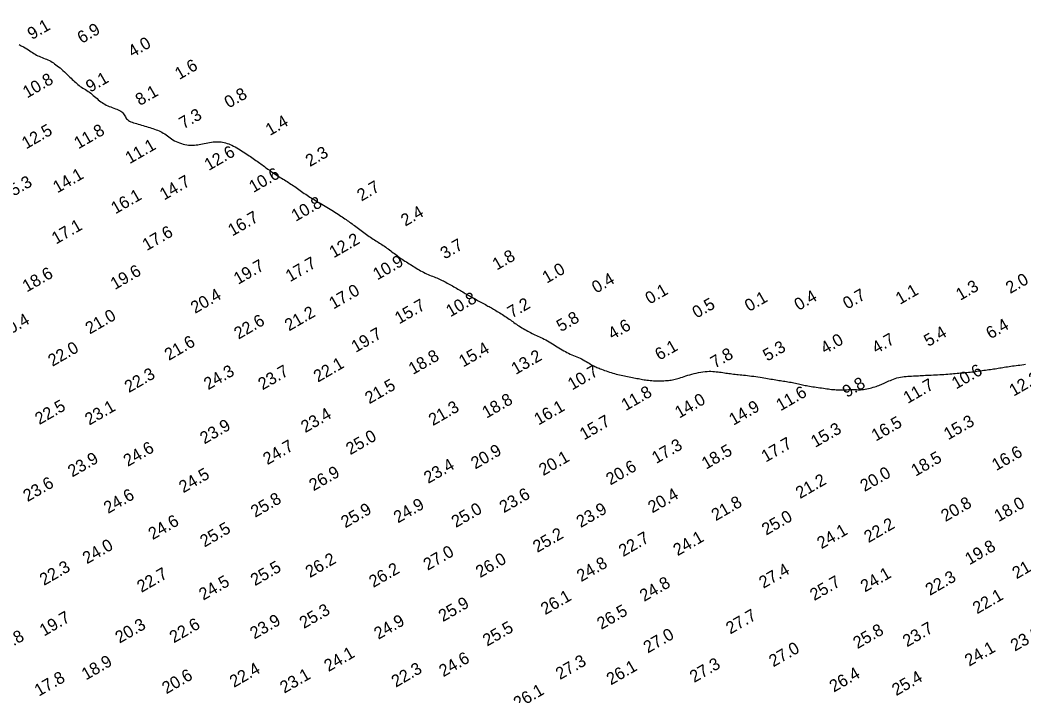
# Model space of a CAD drawing. Extents: x 3024098 to 3056816, y 418252 to 509144.
# Drawn here: x 3036694.1 to 3037107.7, y 420135.1 to 420413.4 of the extents above; entities that cross this region are included whole.
import ezdxf

# ---------------------------------------------------------------- set-up
doc = ezdxf.new("R2010")
doc.units = 0
doc.layers.add('V-CHAN-CONT-EL10', color=7, linetype='Continuous')
doc.layers.add('V-TOPO-SOUN-0911', color=7, linetype='Continuous')

msp = doc.modelspace()

# ---------------------------------------------------------------- linework, layer by layer
at = {"layer": 'V-CHAN-CONT-EL10'}
msp.add_lwpolyline([(3036693.7, 420403.35), (3036694.64, 420402.86), (3036695.5, 420402.4), (3036696.27, 420401.97), (3036696.97, 420401.55), (3036697.61, 420401.14), (3036698.19, 420400.75), (3036698.75, 420400.38), (3036699.27, 420400.02), (3036699.79, 420399.68), (3036700.31, 420399.36), (3036700.85, 420399.05), (3036701.41, 420398.78), (3036701.99, 420398.51), (3036702.6, 420398.26), (3036703.21, 420398.02), (3036703.82, 420397.78), (3036704.44, 420397.53), (3036705.04, 420397.28), (3036705.63, 420397.02), (3036706.21, 420396.75), (3036706.76, 420396.45), (3036707.31, 420396.14), (3036707.84, 420395.8), (3036708.38, 420395.44), (3036708.92, 420395.06), (3036709.47, 420394.64), (3036710.03, 420394.19), (3036710.61, 420393.71), (3036711.2, 420393.2), (3036711.8, 420392.68), (3036712.4, 420392.14), (3036712.99, 420391.59), (3036713.57, 420391.05), (3036714.13, 420390.51), (3036714.67, 420389.98), (3036715.18, 420389.48), (3036715.66, 420389), (3036716.13, 420388.53), (3036716.59, 420388.09), (3036717.04, 420387.67), (3036717.5, 420387.26), (3036717.96, 420386.87), (3036718.44, 420386.5), (3036718.94, 420386.14), (3036719.46, 420385.8), (3036719.99, 420385.46), (3036720.53, 420385.12), (3036721.08, 420384.78), (3036721.63, 420384.43), (3036722.17, 420384.07), (3036722.71, 420383.68), (3036723.25, 420383.28), (3036723.77, 420382.85), (3036724.29, 420382.41), (3036724.8, 420381.97), (3036725.31, 420381.52), (3036725.83, 420381.08), (3036726.35, 420380.65), (3036726.87, 420380.23), (3036727.4, 420379.83), (3036727.95, 420379.46), (3036728.5, 420379.11), (3036729.07, 420378.77), (3036729.65, 420378.46), (3036730.24, 420378.17), (3036730.85, 420377.9), (3036731.47, 420377.64), (3036732.11, 420377.4), (3036732.76, 420377.18), (3036733.4, 420376.95), (3036734.02, 420376.73), (3036734.61, 420376.49), (3036735.16, 420376.23), (3036735.66, 420375.94), (3036736.09, 420375.62), (3036736.46, 420375.25), (3036736.76, 420374.86), (3036737.02, 420374.44), (3036737.27, 420374.01), (3036737.5, 420373.59), (3036737.75, 420373.17), (3036738.04, 420372.78), (3036738.37, 420372.43), (3036738.76, 420372.11), (3036739.21, 420371.83), (3036739.72, 420371.59), (3036740.27, 420371.37), (3036740.86, 420371.17), (3036741.48, 420370.97), (3036742.12, 420370.79), (3036742.78, 420370.6), (3036743.46, 420370.41), (3036744.13, 420370.21), (3036744.81, 420370), (3036745.5, 420369.79), (3036746.18, 420369.58), (3036746.86, 420369.36), (3036747.54, 420369.15), (3036748.21, 420368.93), (3036748.87, 420368.72), (3036749.52, 420368.51), (3036750.16, 420368.28), (3036750.78, 420368.05), (3036751.4, 420367.8), (3036752, 420367.54), (3036752.58, 420367.24), (3036753.15, 420366.92), (3036753.71, 420366.56), (3036754.26, 420366.18), (3036754.81, 420365.78), (3036755.37, 420365.37), (3036755.93, 420364.96), (3036756.51, 420364.55), (3036757.12, 420364.15), (3036757.75, 420363.77), (3036758.42, 420363.42), (3036759.12, 420363.1), (3036759.85, 420362.81), (3036760.58, 420362.55), (3036761.32, 420362.33), (3036762.05, 420362.15), (3036762.77, 420362.01), (3036763.47, 420361.92), (3036764.14, 420361.86), (3036764.79, 420361.85), (3036765.43, 420361.87), (3036766.06, 420361.92), (3036766.68, 420362.01), (3036767.32, 420362.11), (3036767.96, 420362.23), (3036768.63, 420362.36), (3036769.32, 420362.49), (3036770.03, 420362.64), (3036770.75, 420362.78), (3036771.48, 420362.91), (3036772.22, 420363.04), (3036772.94, 420363.14), (3036773.66, 420363.23), (3036774.35, 420363.3), (3036775.02, 420363.33), (3036775.68, 420363.34), (3036776.31, 420363.31), (3036776.94, 420363.26), (3036777.56, 420363.16), (3036778.18, 420363.04), (3036778.8, 420362.87), (3036779.43, 420362.67), (3036780.08, 420362.43), (3036780.74, 420362.16), (3036781.41, 420361.85), (3036782.08, 420361.52), (3036782.76, 420361.17), (3036783.43, 420360.8), (3036784.1, 420360.41), (3036784.77, 420360.02), (3036785.42, 420359.62), (3036786.06, 420359.21), (3036786.69, 420358.81), (3036787.31, 420358.4), (3036787.92, 420357.99), (3036788.52, 420357.59), (3036789.1, 420357.19), (3036789.67, 420356.79), (3036790.23, 420356.4), (3036790.78, 420356.02), (3036791.32, 420355.65), (3036791.85, 420355.27), (3036792.36, 420354.91), (3036792.87, 420354.54), (3036793.36, 420354.18), (3036793.84, 420353.83), (3036794.32, 420353.48), (3036794.79, 420353.13), (3036795.25, 420352.78), (3036795.72, 420352.42), (3036796.2, 420352.07), (3036796.69, 420351.71), (3036797.2, 420351.34), (3036797.73, 420350.97), (3036798.29, 420350.59), (3036798.87, 420350.21), (3036799.47, 420349.82), (3036800.07, 420349.43), (3036800.68, 420349.04), (3036801.29, 420348.66), (3036801.88, 420348.29), (3036802.47, 420347.93), (3036803.04, 420347.58), (3036803.59, 420347.24), (3036804.13, 420346.91), (3036804.66, 420346.58), (3036805.19, 420346.25), (3036805.71, 420345.91), (3036806.24, 420345.56), (3036806.77, 420345.21), (3036807.31, 420344.83), (3036807.86, 420344.45), (3036808.42, 420344.05), (3036808.98, 420343.65), (3036809.54, 420343.24), (3036810.11, 420342.84), (3036810.67, 420342.44), (3036811.24, 420342.05), (3036811.8, 420341.67), (3036812.36, 420341.29), (3036812.92, 420340.92), (3036813.49, 420340.56), (3036814.07, 420340.2), (3036814.65, 420339.84), (3036815.25, 420339.47), (3036815.87, 420339.1), (3036816.49, 420338.73), (3036817.14, 420338.34), (3036817.8, 420337.96), (3036818.46, 420337.56), (3036819.14, 420337.16), (3036819.82, 420336.76), (3036820.5, 420336.35), (3036821.18, 420335.94), (3036821.86, 420335.53), (3036822.53, 420335.11), (3036823.2, 420334.7), (3036823.85, 420334.29), (3036824.49, 420333.89), (3036825.12, 420333.49), (3036825.72, 420333.1), (3036826.3, 420332.72), (3036826.86, 420332.35), (3036827.39, 420331.99), (3036827.91, 420331.64), (3036828.42, 420331.29), (3036828.91, 420330.95), (3036829.4, 420330.6), (3036829.89, 420330.25), (3036830.39, 420329.89), (3036830.89, 420329.53), (3036831.4, 420329.16), (3036831.92, 420328.78), (3036832.44, 420328.39), (3036832.97, 420328), (3036833.51, 420327.6), (3036834.06, 420327.2), (3036834.61, 420326.79), (3036835.17, 420326.38), (3036835.73, 420325.96), (3036836.29, 420325.55), (3036836.86, 420325.14), (3036837.43, 420324.74), (3036837.99, 420324.35), (3036838.54, 420323.96), (3036839.09, 420323.6), (3036839.63, 420323.24), (3036840.16, 420322.9), (3036840.68, 420322.57), (3036841.2, 420322.25), (3036841.71, 420321.93), (3036842.22, 420321.61), (3036842.73, 420321.28), (3036843.24, 420320.95), (3036843.75, 420320.61), (3036844.27, 420320.26), (3036844.78, 420319.9), (3036845.3, 420319.53), (3036845.81, 420319.16), (3036846.33, 420318.78), (3036846.85, 420318.4), (3036847.36, 420318.02), (3036847.88, 420317.63), (3036848.39, 420317.24), (3036848.91, 420316.85), (3036849.43, 420316.46), (3036849.95, 420316.07), (3036850.48, 420315.69), (3036851.02, 420315.3), (3036851.57, 420314.92), (3036852.13, 420314.55), (3036852.69, 420314.18), (3036853.27, 420313.81), (3036853.85, 420313.45), (3036854.43, 420313.08), (3036855.02, 420312.72), (3036855.61, 420312.36), (3036856.2, 420311.99), (3036856.79, 420311.63), (3036857.38, 420311.26), (3036857.97, 420310.9), (3036858.57, 420310.55), (3036859.17, 420310.2), (3036859.77, 420309.86), (3036860.38, 420309.54), (3036860.99, 420309.23), (3036861.61, 420308.95), (3036862.24, 420308.67), (3036862.86, 420308.41), (3036863.49, 420308.16), (3036864.1, 420307.92), (3036864.71, 420307.68), (3036865.31, 420307.45), (3036865.88, 420307.21), (3036866.44, 420306.97), (3036866.98, 420306.73), (3036867.5, 420306.48), (3036868.02, 420306.23), (3036868.53, 420305.97), (3036869.05, 420305.7), (3036869.56, 420305.43), (3036870.09, 420305.14), (3036870.63, 420304.85), (3036871.17, 420304.54), (3036871.73, 420304.23), (3036872.28, 420303.92), (3036872.84, 420303.6), (3036873.39, 420303.28), (3036873.94, 420302.97), (3036874.48, 420302.65), (3036875.01, 420302.35), (3036875.53, 420302.04), (3036876.04, 420301.74), (3036876.54, 420301.45), (3036877.04, 420301.16), (3036877.53, 420300.87), (3036878.02, 420300.58), (3036878.52, 420300.3), (3036879.01, 420300.01), (3036879.51, 420299.73), (3036880.01, 420299.44), (3036880.52, 420299.16), (3036881.04, 420298.87), (3036881.56, 420298.58), (3036882.08, 420298.29), (3036882.62, 420298), (3036883.16, 420297.7), (3036883.71, 420297.41), (3036884.26, 420297.11), (3036884.81, 420296.81), (3036885.35, 420296.52), (3036885.89, 420296.23), (3036886.4, 420295.94), (3036886.91, 420295.66), (3036887.39, 420295.4), (3036887.86, 420295.13), (3036888.32, 420294.87), (3036888.77, 420294.61), (3036889.23, 420294.34), (3036889.7, 420294.06), (3036890.18, 420293.78), (3036890.68, 420293.47), (3036891.21, 420293.15), (3036891.75, 420292.82), (3036892.31, 420292.47), (3036892.88, 420292.11), (3036893.45, 420291.74), (3036894.02, 420291.38), (3036894.57, 420291.01), (3036895.11, 420290.65), (3036895.63, 420290.29), (3036896.13, 420289.93), (3036896.62, 420289.58), (3036897.1, 420289.23), (3036897.59, 420288.88), (3036898.08, 420288.53), (3036898.59, 420288.18), (3036899.12, 420287.82), (3036899.67, 420287.46), (3036900.24, 420287.09), (3036900.83, 420286.73), (3036901.43, 420286.36), (3036902.04, 420286.01), (3036902.66, 420285.66), (3036903.27, 420285.33), (3036903.88, 420285), (3036904.48, 420284.7), (3036905.08, 420284.41), (3036905.67, 420284.12), (3036906.27, 420283.84), (3036906.86, 420283.56), (3036907.47, 420283.28), (3036908.08, 420282.99), (3036908.71, 420282.68), (3036909.36, 420282.36), (3036910.02, 420282.03), (3036910.69, 420281.67), (3036911.37, 420281.31), (3036912.05, 420280.93), (3036912.74, 420280.54), (3036913.43, 420280.14), (3036914.11, 420279.73), (3036914.79, 420279.31), (3036915.46, 420278.89), (3036916.13, 420278.46), (3036916.79, 420278.04), (3036917.46, 420277.64), (3036918.12, 420277.24), (3036918.79, 420276.87), (3036919.46, 420276.52), (3036920.13, 420276.2), (3036920.8, 420275.9), (3036921.47, 420275.61), (3036922.15, 420275.34), (3036922.82, 420275.07), (3036923.49, 420274.79), (3036924.16, 420274.5), (3036924.83, 420274.19), (3036925.48, 420273.86), (3036926.13, 420273.51), (3036926.77, 420273.15), (3036927.39, 420272.79), (3036927.98, 420272.43), (3036928.56, 420272.09), (3036929.1, 420271.77), (3036929.6, 420271.48), (3036930.07, 420271.22), (3036930.52, 420270.98), (3036930.94, 420270.77), (3036931.36, 420270.58), (3036931.79, 420270.39), (3036932.22, 420270.21), (3036932.69, 420270.02), (3036933.19, 420269.83), (3036933.74, 420269.61), (3036934.33, 420269.39), (3036934.95, 420269.15), (3036935.6, 420268.92), (3036936.27, 420268.68), (3036936.96, 420268.45), (3036937.65, 420268.22), (3036938.35, 420268.01), (3036939.04, 420267.82), (3036939.72, 420267.64), (3036940.4, 420267.47), (3036941.08, 420267.32), (3036941.76, 420267.17), (3036942.43, 420267.04), (3036943.1, 420266.9), (3036943.76, 420266.77), (3036944.43, 420266.64), (3036945.09, 420266.51), (3036945.74, 420266.37), (3036946.39, 420266.24), (3036947.03, 420266.12), (3036947.66, 420265.99), (3036948.28, 420265.87), (3036948.89, 420265.75), (3036949.47, 420265.63), (3036950.05, 420265.52), (3036950.63, 420265.41), (3036951.21, 420265.31), (3036951.8, 420265.21), (3036952.41, 420265.13), (3036953.04, 420265.06), (3036953.69, 420265), (3036954.38, 420264.95), (3036955.1, 420264.91), (3036955.83, 420264.89), (3036956.57, 420264.87), (3036957.31, 420264.87), (3036958.03, 420264.87), (3036958.74, 420264.89), (3036959.41, 420264.91), (3036960.05, 420264.93), (3036960.66, 420264.97), (3036961.24, 420265.01), (3036961.8, 420265.07), (3036962.35, 420265.14), (3036962.89, 420265.23), (3036963.43, 420265.34), (3036963.98, 420265.47), (3036964.54, 420265.62), (3036965.12, 420265.8), (3036965.73, 420265.99), (3036966.36, 420266.19), (3036967.02, 420266.41), (3036967.71, 420266.64), (3036968.45, 420266.88), (3036969.23, 420267.12), (3036970.06, 420267.36), (3036970.92, 420267.6), (3036971.81, 420267.84), (3036972.72, 420268.06), (3036973.64, 420268.25), (3036974.55, 420268.43), (3036975.45, 420268.57), (3036976.33, 420268.68), (3036977.17, 420268.74), (3036977.99, 420268.77), (3036978.77, 420268.77), (3036979.53, 420268.74), (3036980.27, 420268.69), (3036980.98, 420268.62), (3036981.68, 420268.54), (3036982.35, 420268.45), (3036983.01, 420268.36), (3036983.66, 420268.26), (3036984.3, 420268.17), (3036984.94, 420268.07), (3036985.56, 420267.98), (3036986.19, 420267.89), (3036986.82, 420267.8), (3036987.44, 420267.72), (3036988.08, 420267.64), (3036988.72, 420267.57), (3036989.38, 420267.5), (3036990.05, 420267.43), (3036990.74, 420267.35), (3036991.46, 420267.28), (3036992.21, 420267.2), (3036992.99, 420267.12), (3036993.81, 420267.03), (3036994.65, 420266.93), (3036995.51, 420266.83), (3036996.39, 420266.72), (3036997.26, 420266.6), (3036998.13, 420266.49), (3036998.98, 420266.37), (3036999.81, 420266.24), (3037000.6, 420266.11), (3037001.37, 420265.98), (3037002.1, 420265.85), (3037002.81, 420265.73), (3037003.5, 420265.6), (3037004.18, 420265.48), (3037004.83, 420265.36), (3037005.48, 420265.25), (3037006.13, 420265.15), (3037006.76, 420265.05), (3037007.4, 420264.96), (3037008.02, 420264.86), (3037008.65, 420264.77), (3037009.27, 420264.67), (3037009.89, 420264.58), (3037010.51, 420264.47), (3037011.13, 420264.35), (3037011.75, 420264.23), (3037012.37, 420264.11), (3037012.98, 420263.98), (3037013.58, 420263.85), (3037014.18, 420263.72), (3037014.77, 420263.59), (3037015.35, 420263.46), (3037015.91, 420263.33), (3037016.47, 420263.21), (3037017.03, 420263.09), (3037017.59, 420262.97), (3037018.16, 420262.86), (3037018.75, 420262.74), (3037019.37, 420262.63), (3037020.02, 420262.52), (3037020.7, 420262.42), (3037021.41, 420262.31), (3037022.14, 420262.21), (3037022.88, 420262.1), (3037023.62, 420262), (3037024.37, 420261.9), (3037025.1, 420261.8), (3037025.81, 420261.7), (3037026.49, 420261.6), (3037027.16, 420261.51), (3037027.81, 420261.42), (3037028.45, 420261.34), (3037029.1, 420261.27), (3037029.74, 420261.22), (3037030.4, 420261.17), (3037031.09, 420261.14), (3037031.79, 420261.13), (3037032.52, 420261.14), (3037033.25, 420261.15), (3037033.99, 420261.17), (3037034.72, 420261.2), (3037035.44, 420261.22), (3037036.15, 420261.24), (3037036.82, 420261.24), (3037037.46, 420261.24), (3037038.08, 420261.22), (3037038.68, 420261.21), (3037039.26, 420261.19), (3037039.85, 420261.19), (3037040.43, 420261.2), (3037041.03, 420261.23), (3037041.65, 420261.29), (3037042.29, 420261.39), (3037042.95, 420261.51), (3037043.63, 420261.65), (3037044.3, 420261.81), (3037044.97, 420261.99), (3037045.62, 420262.18), (3037046.25, 420262.37), (3037046.85, 420262.57), (3037047.41, 420262.76), (3037047.93, 420262.96), (3037048.44, 420263.16), (3037048.93, 420263.36), (3037049.42, 420263.57), (3037049.91, 420263.78), (3037050.42, 420264.01), (3037050.94, 420264.26), (3037051.5, 420264.51), (3037052.09, 420264.78), (3037052.71, 420265.05), (3037053.36, 420265.32), (3037054.02, 420265.58), (3037054.71, 420265.83), (3037055.42, 420266.04), (3037056.15, 420266.23), (3037056.9, 420266.39), (3037057.65, 420266.51), (3037058.41, 420266.61), (3037059.18, 420266.68), (3037059.94, 420266.74), (3037060.69, 420266.79), (3037061.44, 420266.82), (3037062.17, 420266.86), (3037062.88, 420266.9), (3037063.58, 420266.93), (3037064.27, 420266.97), (3037064.96, 420267.01), (3037065.67, 420267.05), (3037066.38, 420267.1), (3037067.12, 420267.14), (3037067.9, 420267.18), (3037068.7, 420267.22), (3037069.54, 420267.25), (3037070.39, 420267.29), (3037071.26, 420267.33), (3037072.14, 420267.38), (3037073.02, 420267.42), (3037073.89, 420267.47), (3037074.75, 420267.52), (3037075.58, 420267.58), (3037076.4, 420267.64), (3037077.19, 420267.7), (3037077.96, 420267.77), (3037078.72, 420267.83), (3037079.45, 420267.9), (3037080.17, 420267.96), (3037080.88, 420268.03), (3037081.56, 420268.09), (3037082.24, 420268.15), (3037082.91, 420268.2), (3037083.57, 420268.26), (3037084.23, 420268.32), (3037084.89, 420268.39), (3037085.56, 420268.46), (3037086.24, 420268.53), (3037086.93, 420268.62), (3037087.62, 420268.71), (3037088.33, 420268.8), (3037089.04, 420268.9), (3037089.75, 420268.99), (3037090.46, 420269.1), (3037091.16, 420269.2), (3037091.86, 420269.29), (3037092.55, 420269.39), (3037093.23, 420269.48), (3037093.9, 420269.58), (3037094.56, 420269.67), (3037095.22, 420269.76), (3037095.86, 420269.85), (3037096.5, 420269.95), (3037097.12, 420270.05), (3037097.75, 420270.15), (3037098.36, 420270.25), (3037098.98, 420270.36), (3037099.61, 420270.47), (3037100.25, 420270.57), (3037100.9, 420270.68), (3037101.57, 420270.78), (3037102.27, 420270.88), (3037102.99, 420270.97), (3037103.74, 420271.06), (3037104.5, 420271.15), (3037105.28, 420271.24), (3037106.06, 420271.34), (3037106.84, 420271.45), (3037107.61, 420271.56), (3037108.37, 420271.69)], dxfattribs=at)

# ---------------------------------------------------------------- texts
at = {"layer": 'V-TOPO-SOUN-0911'}
for s, p in [('9.1', (3036698.98, 420405.18)), ('6.9', (3036719.53, 420403.59)), ('4.0', (3036740.45, 420397.91)), ('1.6', (3036759.72, 420388.73)), ('10.8 ', (3036697.03, 420381.14)), ('9.1', (3036723.03, 420383.49)), ('8.1', (3036743.47, 420378.01)), ('0.8', (3036780.1, 420376.98)), ('7.3', (3036761.46, 420368.42)), ('1.4', (3036797.06, 420365.66)), ('12.5 ', (3036696.63, 420360.14)), ('11.8 ', (3036718.16, 420360.17)), ('11.1 ', (3036739.27, 420354.05)), ('12.6 ', (3036771.86, 420351.26)), ('2.3', (3036813.53, 420352.87)), ('14.1 ', (3036709.48, 420342.01)), ('10.6 ', (3036790.27, 420342.2)), ('15.3 ', (3036688.3, 420338.88)), ('14.7 ', (3036753.46, 420339.08)), ('2.7', (3036834.76, 420338.66)), ('16.1 ', (3036733.4, 420333.39)), ('10.8 ', (3036807.69, 420330.32)), ('16.7 ', (3036781.58, 420324.28)), ('2.4', (3036852.83, 420328.32)), ('17.1 ', (3036708.95, 420320.95)), ('17.6 ', (3036746.31, 420318.25)), ('12.2 ', (3036823.31, 420315.26)), ('3.7', (3036869.07, 420314.77)), ('1.8', (3036890.53, 420310.25)), ('19.7 ', (3036783.94, 420304.34)), ('17.7 ', (3036805.33, 420305.42)), ('10.9 ', (3036841.29, 420306.17)), ('1.0', (3036911.09, 420304.83)), ('18.6 ', (3036696.9, 420301.22)), ('19.6 ', (3036733.18, 420302.21)), ('0.4', (3036931.48, 420300.73)), ('1.3', (3037081.48, 420297.78)), ('2.0', (3037102.03, 420300.57)), ('20.4 ', (3036766.22, 420292.39)), ('17.0 ', (3036823.23, 420294.2)), ('10.8 ', (3036871.41, 420290.98)), ('0.1', (3036953.51, 420296.22)), ('0.1', (3036994.48, 420293.17)), ('0.4', (3037014.88, 420293.61)), ('0.7', (3037034.92, 420294.14)), ('1.1', (3037056.66, 420296.12)), ('15.7 ', (3036850.31, 420288.06)), ('7.2', (3036896.73, 420290.5)), ('0.5', (3036972.87, 420290.43)), ('21.0 ', (3036722.83, 420283.89)), ('21.2 ', (3036804.94, 420285.17)), ('5.8', (3036916.94, 420284.85)), ('20.4 ', (3036687.25, 420282.16)), ('22.6 ', (3036784.1, 420281.77)), ('4.6', (3036938.17, 420281.64)), ('6.4', (3037093.91, 420281.87)), ('19.7 ', (3036832.4, 420276.32)), ('4.7', (3037046.9, 420275.86)), ('5.4', (3037068.32, 420278.78)), ('22.0 ', (3036707.45, 420270.57)), ('21.6 ', (3036755.43, 420273.04)), ('15.4 ', (3036876.69, 420270.31)), ('6.1', (3036957.51, 420273.09)), ('5.3', (3037001.98, 420272.75)), ('4.0', (3037025.75, 420275.73)), ('18.8 ', (3036855.99, 420267.23)), ('13.2 ', (3036898.31, 420267.23)), ('7.8', (3036980.36, 420269.86)), ('22.1 ', (3036816.83, 420264.09)), ('22.3 ', (3036738.96, 420259.78)), ('24.3 ', (3036771.63, 420260.96)), ('23.7 ', (3036794.01, 420260.9)), ('10.7 ', (3036921.57, 420260.86)), ('10.6 ', (3037079.77, 420261.26)), ('12.2 ', (3037103.46, 420258.3)), ('21.5 ', (3036838.03, 420255.16)), ('9.8', (3037034.76, 420257.79)), ('11.7 ', (3037059.82, 420255.29)), ('11.8 ', (3036943.65, 420252.33)), ('14.0 ', (3036965.71, 420249.25)), ('11.6 ', (3037007.43, 420252.27)), ('22.5 ', (3036702.07, 420246.59)), ('23.1 ', (3036722.63, 420246.38)), ('21.3 ', (3036864.22, 420246.17)), ('18.8 ', (3036886.3, 420249.25)), ('16.1 ', (3036907.71, 420246.41)), ('14.9 ', (3036988.01, 420246.33)), ('23.4 ', (3036811.63, 420243.28)), ('23.9 ', (3036770.06, 420238.62)), ('15.7 ', (3036926.49, 420240.29)), ('15.3 ', (3037021.73, 420237.21)), ('16.5 ', (3037046.69, 420239.8)), ('15.3 ', (3037076.49, 420240.33)), ('25.0 ', (3036830.18, 420234.19)), ('24.6 ', (3036738.5, 420229.37)), ('24.7 ', (3036796.01, 420230.06)), ('17.3 ', (3036956.21, 420230.55)), ('17.7 ', (3037001.33, 420231.14)), ('23.9 ', (3036715.6, 420225)), ('20.9 ', (3036881.67, 420228.29)), ('20.1 ', (3036909.67, 420225.58)), ('18.5 ', (3036976.74, 420228.22)), ('18.5 ', (3037063.06, 420225.33)), ('16.6 ', (3037096.3, 420227.63)), ('23.4 ', (3036862.28, 420222.35)), ('20.6 ', (3036937.32, 420221.7)), ('24.5 ', (3036761.39, 420218.51)), ('26.9 ', (3036815.01, 420219.3)), ('20.0 ', (3037042.06, 420219.03)), ('23.6 ', (3036697.19, 420214.87)), ('21.2 ', (3037015.47, 420216.11)), ('24.6 ', (3036730.39, 420209.98)), ('25.8 ', (3036790.96, 420208.4)), ('23.6 ', (3036893.42, 420210.28)), ('20.4 ', (3036954.61, 420210.21)), ('25.9 ', (3036828.13, 420204.07)), ('24.9 ', (3036849.82, 420206.07)), ('25.0 ', (3036873.65, 420204.2)), ('23.9 ', (3036925.11, 420204.2)), ('21.8 ', (3036980.76, 420206.99)), ('20.8 ', (3037075.37, 420206.66)), ('18.0 ', (3037097.27, 420206.6)), ('25.0 ', (3037001.51, 420201.05)), ('24.6 ', (3036748.77, 420199.22)), ('25.5 ', (3036770.08, 420196.17)), ('22.2 ', (3037043.65, 420197.97)), ('25.2 ', (3036907.2, 420193.93)), ('22.7 ', (3036942.57, 420192.23)), ('24.1 ', (3036965.02, 420192.57)), ('24.1 ', (3037024.27, 420195.43)), ('24.0 ', (3036721.68, 420189.24)), ('19.8 ', (3037085.25, 420188.85)), ('26.2 ', (3036813.5, 420183.57)), ('27.0 ', (3036862.07, 420186.58)), ('26.0 ', (3036883.66, 420183.57)), ('21.0 ', (3037104.69, 420183.07)), ('22.3 ', (3036703.98, 420180.35)), ('25.5 ', (3036790.88, 420180.22)), ('26.2 ', (3036839.68, 420179.53)), ('24.8 ', (3036925.28, 420181.89)), ('27.4 ', (3037000.37, 420179.17)), ('22.7 ', (3036744.11, 420177.47)), ('24.1 ', (3037042.19, 420177.64)), ('22.3 ', (3037068.94, 420176.22)), ('24.5 ', (3036769.62, 420174.28)), ('24.8 ', (3036951.23, 420173.76)), ('25.7 ', (3037021.34, 420174.12)), ('26.1 ', (3036910.46, 420168.29)), ('22.1 ', (3037088.41, 420168.65)), ('25.3 ', (3036811.04, 420162.6)), ('25.9 ', (3036868.32, 420165.42)), ('26.5 ', (3036933.6, 420162.24)), ('19.7 ', (3036703.98, 420159.49)), ('23.9 ', (3036790.66, 420158.27)), ('27.7 ', (3036986.73, 420160.34)), ('20.3 ', (3036735.12, 420156.57)), ('22.6 ', (3036757.49, 420156.7)), ('24.9 ', (3036841.75, 420158.14)), ('25.5 ', (3036886.55, 420155.35)), ('25.8 ', (3037039.12, 420154.3)), ('23.7 ', (3037059.56, 420155.06)), ('17.8 ', (3036685.02, 420151.78)), ('27.0 ', (3036952.75, 420152.5)), ('23.0 ', (3037104, 420153.28)), ('27.0 ', (3037004.46, 420146.82)), ('24.1 ', (3037085.13, 420147.07)), ('24.1 ', (3036821.19, 420144.87)), ('24.6 ', (3036868.52, 420142.73)), ('18.9 ', (3036721.27, 420141.41)), ('22.4 ', (3036782.26, 420138.36)), ('22.3 ', (3036848.93, 420138.42)), ('27.3 ', (3036916.58, 420141.57)), ('26.1 ', (3036937.53, 420139.36)), ('27.3 ', (3036971.83, 420140.36)), ('17.8 ', (3036701.85, 420134.72)), ('20.6 ', (3036754.41, 420135.71)), ('23.1 ', (3036803.01, 420135.98)), ('26.4 ', (3037029.38, 420136.42)), ('25.4 ', (3037055.13, 420134.95)), ('26.1 ', (3036899.21, 420129.55))]:
    msp.add_text(s, height=5, rotation=30, dxfattribs=at).set_placement(p)

doc.saveas('drawing.dxf')
